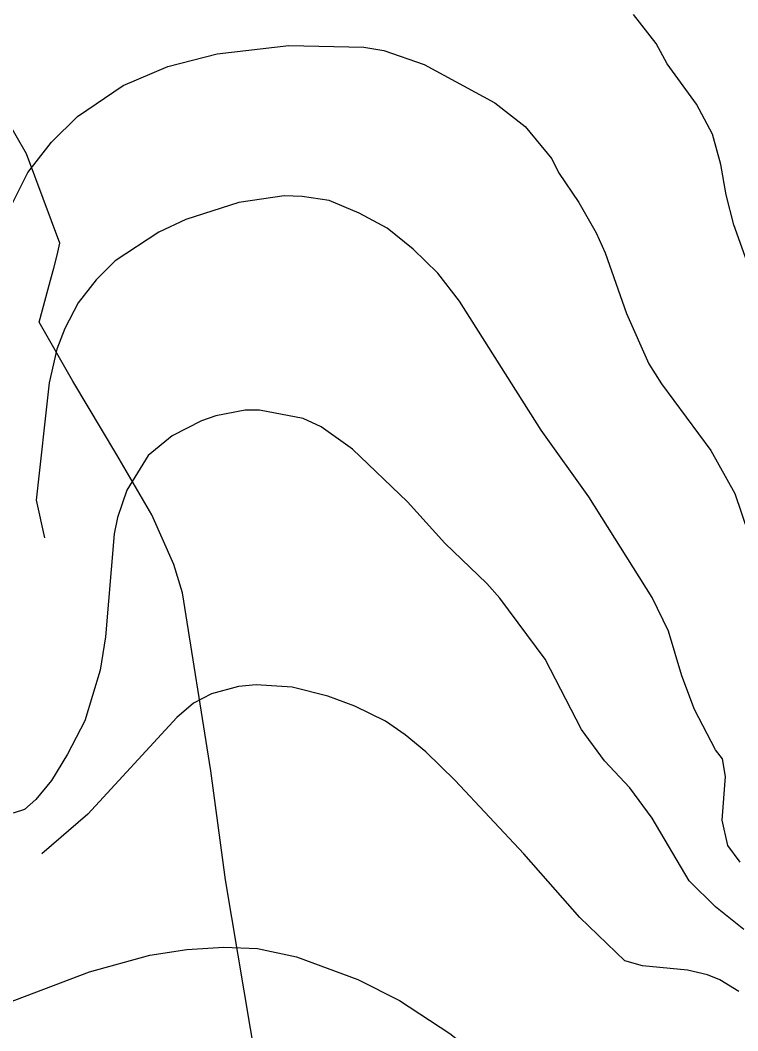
# Model space of a CAD drawing. Extents: x -662620 to -656370, y -1067090 to -1062990.
# Drawn here: x -661455.2 to -661271.5, y -1064915.2 to -1064656.3 of the extents above; entities that cross this region are included whole.
import ezdxf

# ---------------------------------------------------------------- set-up
doc = ezdxf.new("R2010")
doc.units = 0
for name, color, linetype in [('SDELOVACÍ_VEDENÍ_-_PODZEMNÍ', 7, 'Continuous'), ('VRSTEVNICE_ZDŮRAZNĚNÁ', 7, 'Continuous'), ('VRSTEVNICE_ZÁKLADNÍ', 7, 'Continuous')]:
    doc.layers.add(name, color=color, linetype=linetype)

msp = doc.modelspace()

# ---------------------------------------------------------------- linework, layer by layer
at = {"layer": 'SDELOVACÍ_VEDENÍ_-_PODZEMNÍ'}
for points in [[(-661446.6, -1064719.77), (-661445.72, -1064716.49), (-661445.06, -1064713.43), (-661453.55, -1064690.51), (-661458.82, -1064681.32), (-661465.46, -1064675.31), (-661482.5, -1064661.57), (-661490.42, -1064652.66), (-661501.18, -1064637.3), (-661520.9, -1064605.3), (-661522.79, -1064602.71)], [(-661446.6, -1064719.77), (-661445.72, -1064716.49), (-661445.06, -1064713.43), (-661453.55, -1064690.51), (-661458.82, -1064681.32), (-661465.46, -1064675.31), (-661482.5, -1064661.57), (-661490.42, -1064652.66), (-661501.18, -1064637.3), (-661520.9, -1064605.3), (-661522.79, -1064602.71)], [(-661446.6, -1064719.77), (-661445.72, -1064716.49), (-661445.06, -1064713.43), (-661453.55, -1064690.51), (-661458.82, -1064681.32), (-661465.46, -1064675.31), (-661482.5, -1064661.57), (-661490.42, -1064652.66), (-661501.18, -1064637.3), (-661520.9, -1064605.3), (-661522.79, -1064602.71)], [(-661446.6, -1064719.77), (-661445.72, -1064716.49), (-661445.06, -1064713.43), (-661453.55, -1064690.51), (-661458.82, -1064681.32), (-661465.46, -1064675.31), (-661482.5, -1064661.57), (-661490.42, -1064652.66), (-661501.18, -1064637.3), (-661520.9, -1064605.3), (-661522.79, -1064602.71)], [(-661446.6, -1064719.77), (-661445.72, -1064716.49), (-661445.06, -1064713.43), (-661453.55, -1064690.51), (-661458.82, -1064681.32), (-661465.46, -1064675.31), (-661482.5, -1064661.57), (-661490.42, -1064652.66), (-661501.18, -1064637.3), (-661520.9, -1064605.3), (-661522.79, -1064602.71)], [(-661446.6, -1064719.77), (-661445.72, -1064716.49), (-661445.06, -1064713.43), (-661453.55, -1064690.51), (-661458.82, -1064681.32), (-661465.46, -1064675.31), (-661482.5, -1064661.57), (-661490.42, -1064652.66), (-661501.18, -1064637.3), (-661520.9, -1064605.3), (-661522.79, -1064602.71)], [(-661447.18, -1064721.93), (-661446.6, -1064719.77)], [(-661447.18, -1064721.93), (-661446.6, -1064719.77)], [(-661447.18, -1064721.93), (-661446.6, -1064719.77)], [(-661447.18, -1064721.93), (-661446.6, -1064719.77)], [(-661447.18, -1064721.93), (-661446.6, -1064719.77)], [(-661447.18, -1064721.93), (-661446.6, -1064719.77)], [(-661430.44, -1064767.61), (-661441.69, -1064748.79), (-661450.33, -1064733.67), (-661447.18, -1064721.93)], [(-661430.44, -1064767.61), (-661441.69, -1064748.79), (-661450.33, -1064733.67), (-661447.18, -1064721.93)], [(-661430.44, -1064767.61), (-661441.69, -1064748.79), (-661450.33, -1064733.67), (-661447.18, -1064721.93)], [(-661430.44, -1064767.61), (-661441.69, -1064748.79), (-661450.33, -1064733.67), (-661447.18, -1064721.93)], [(-661430.44, -1064767.61), (-661441.69, -1064748.79), (-661450.33, -1064733.67), (-661447.18, -1064721.93)], [(-661430.44, -1064767.61), (-661441.69, -1064748.79), (-661450.33, -1064733.67), (-661447.18, -1064721.93)], [(-661430.44, -1064767.61), (-661441.69, -1064748.79), (-661450.33, -1064733.67), (-661447.18, -1064721.93)], [(-661430.44, -1064767.61), (-661441.69, -1064748.79), (-661450.33, -1064733.67), (-661447.18, -1064721.93)], [(-661430.44, -1064767.61), (-661441.69, -1064748.79), (-661450.33, -1064733.67), (-661447.18, -1064721.93)], [(-661430.44, -1064767.61), (-661441.69, -1064748.79), (-661450.33, -1064733.67), (-661447.18, -1064721.93)], [(-661430.44, -1064767.61), (-661441.69, -1064748.79), (-661450.33, -1064733.67), (-661447.18, -1064721.93)], [(-661430.44, -1064767.61), (-661441.69, -1064748.79), (-661450.33, -1064733.67), (-661447.18, -1064721.93)], [(-661406.33, -1064848.62), (-661413.65, -1064802.96), (-661415.88, -1064795.69), (-661421.52, -1064783.02), (-661430.44, -1064767.61)], [(-661406.33, -1064848.62), (-661413.65, -1064802.96), (-661415.88, -1064795.69), (-661421.52, -1064783.02), (-661430.44, -1064767.61)], [(-661406.33, -1064848.62), (-661413.65, -1064802.96), (-661415.88, -1064795.69), (-661421.52, -1064783.02), (-661430.44, -1064767.61)], [(-661406.33, -1064848.62), (-661413.65, -1064802.96), (-661415.88, -1064795.69), (-661421.52, -1064783.02), (-661430.44, -1064767.61)], [(-661406.33, -1064848.62), (-661413.65, -1064802.96), (-661415.88, -1064795.69), (-661421.52, -1064783.02), (-661430.44, -1064767.61)], [(-661406.33, -1064848.62), (-661413.65, -1064802.96), (-661415.88, -1064795.69), (-661421.52, -1064783.02), (-661430.44, -1064767.61)], [(-661406.33, -1064848.62), (-661413.65, -1064802.96), (-661415.88, -1064795.69), (-661421.52, -1064783.02), (-661430.44, -1064767.61)], [(-661406.33, -1064848.62), (-661413.65, -1064802.96), (-661415.88, -1064795.69), (-661421.52, -1064783.02), (-661430.44, -1064767.61)], [(-661406.33, -1064848.62), (-661413.65, -1064802.96), (-661415.88, -1064795.69), (-661421.52, -1064783.02), (-661430.44, -1064767.61)], [(-661406.33, -1064848.62), (-661413.65, -1064802.96), (-661415.88, -1064795.69), (-661421.52, -1064783.02), (-661430.44, -1064767.61)], [(-661406.33, -1064848.62), (-661413.65, -1064802.96), (-661415.88, -1064795.69), (-661421.52, -1064783.02), (-661430.44, -1064767.61)], [(-661406.33, -1064848.62), (-661413.65, -1064802.96), (-661415.88, -1064795.69), (-661421.52, -1064783.02), (-661430.44, -1064767.61)], [(-661377.78, -1064963.89), (-661383.23, -1064966.51), (-661386.26, -1064966.2), (-661388.23, -1064962.34), (-661402.6, -1064876.55), (-661406.33, -1064848.62)], [(-661377.78, -1064963.89), (-661383.23, -1064966.51), (-661386.26, -1064966.2), (-661388.23, -1064962.34), (-661402.6, -1064876.55), (-661406.33, -1064848.62)], [(-661377.78, -1064963.89), (-661383.23, -1064966.51), (-661386.26, -1064966.2), (-661388.23, -1064962.34), (-661402.6, -1064876.55), (-661406.33, -1064848.62)], [(-661377.78, -1064963.89), (-661383.23, -1064966.51), (-661386.26, -1064966.2), (-661388.23, -1064962.34), (-661402.6, -1064876.55), (-661406.33, -1064848.62)], [(-661377.78, -1064963.89), (-661383.23, -1064966.51), (-661386.26, -1064966.2), (-661388.23, -1064962.34), (-661402.6, -1064876.55), (-661406.33, -1064848.62)], [(-661377.78, -1064963.89), (-661383.23, -1064966.51), (-661386.26, -1064966.2), (-661388.23, -1064962.34), (-661402.6, -1064876.55), (-661406.33, -1064848.62)]]:
    msp.add_lwpolyline(points, dxfattribs=at)
at = {"layer": 'VRSTEVNICE_ZDŮRAZNĚNÁ'}
for points in [[(-661311.45, -1064838.04), (-661320.77, -1064819.98), (-661332.38, -1064804.35), (-661335.67, -1064800.62), (-661346.43, -1064790.3), (-661356.03, -1064779.69), (-661370.08, -1064766.22), (-661378.11, -1064760.49), (-661382.69, -1064758.34), (-661393.88, -1064756.19), (-661397.6, -1064756.19), (-661405.06, -1064757.62), (-661408.79, -1064758.91), (-661416.24, -1064762.78), (-661422.4, -1064767.8), (-661427.85, -1064776.68), (-661430.29, -1064783.71), (-661431.15, -1064787.87), (-661433.3, -1064814.24), (-661434.73, -1064822.84), (-661438.6, -1064835.75), (-661443.05, -1064844.35), (-661447.2, -1064851.09), (-661451.22, -1064855.96), (-661454.08, -1064858.54), (-661456.95, -1064859.4)], [(-661269.88, -1064889.22), (-661277.19, -1064883.48), (-661283.92, -1064876.75), (-661293.38, -1064860.69), (-661299.12, -1064852.95), (-661305.57, -1064846.07), (-661311.45, -1064838.04)]]:
    msp.add_lwpolyline(points, dxfattribs=at)
at = {"layer": 'VRSTEVNICE_ZÁKLADNÍ'}
for points in [[(-661267.87, -1064721.64), (-661272.45, -1064708.74), (-661274.46, -1064700.99), (-661275.75, -1064693.25), (-661277.9, -1064685.51), (-661282.06, -1064677.77), (-661289.51, -1064667.45), (-661292.38, -1064662.29), (-661298.11, -1064654.83)], [(-661267.87, -1064721.64), (-661272.45, -1064708.74), (-661274.46, -1064700.99), (-661275.75, -1064693.25), (-661277.9, -1064685.51), (-661282.06, -1064677.77), (-661289.51, -1064667.45), (-661292.38, -1064662.29), (-661298.11, -1064654.83)], [(-661457.1, -1064703), (-661453.22, -1064695.26), (-661447.2, -1064687.52), (-661440.47, -1064680.92), (-661428.85, -1064673.04), (-661417.39, -1064668.17), (-661404.77, -1064664.87), (-661386.42, -1064662.72), (-661367.21, -1064663.15), (-661362.05, -1064664.01), (-661351.73, -1064667.59), (-661333.67, -1064677.48), (-661325.93, -1064683.5), (-661319.05, -1064691.82), (-661317.33, -1064695.26), (-661312.16, -1064703), (-661307.72, -1064710.74), (-661305.43, -1064715.9), (-661299.98, -1064731.39), (-661294.24, -1064744.29), (-661290.95, -1064749.45), (-661278.33, -1064766.51), (-661272.17, -1064777.55), (-661268.73, -1064787.87)], [(-661457.1, -1064703), (-661453.22, -1064695.26), (-661447.2, -1064687.52), (-661440.47, -1064680.92), (-661428.85, -1064673.04), (-661417.39, -1064668.17), (-661404.77, -1064664.87), (-661386.42, -1064662.72), (-661367.21, -1064663.15), (-661362.05, -1064664.01), (-661351.73, -1064667.59), (-661333.67, -1064677.48), (-661325.93, -1064683.5), (-661319.05, -1064691.82), (-661317.33, -1064695.26), (-661312.16, -1064703), (-661307.72, -1064710.74), (-661305.43, -1064715.9), (-661299.98, -1064731.39), (-661294.24, -1064744.29), (-661290.95, -1064749.45), (-661278.33, -1064766.51), (-661272.17, -1064777.55), (-661268.73, -1064787.87)], [(-661270.88, -1064872.02), (-661274.03, -1064867.71), (-661275.47, -1064861.26), (-661274.6, -1064850.08), (-661275.32, -1064845.49), (-661277.19, -1064843.2), (-661282.49, -1064832.88), (-661285.79, -1064824.28), (-661289.23, -1064812.81), (-661293.38, -1064804.21), (-661309.58, -1064778.41), (-661321.77, -1064761.35), (-661342.7, -1064728.23), (-661348.29, -1064721.06), (-661354.6, -1064714.9), (-661361.19, -1064709.6), (-661368.36, -1064705.72), (-661376.1, -1064702.43), (-661382.98, -1064701.42), (-661387.57, -1064701.28), (-661399.18, -1064703), (-661412.8, -1064707.3), (-661419.68, -1064710.6), (-661430.86, -1064717.91), (-661435.74, -1064722.78), (-661440.32, -1064728.66), (-661443.76, -1064735.26), (-661445.77, -1064740.56), (-661447.78, -1064749.16), (-661451.07, -1064779.27), (-661448.92, -1064788.87)], [(-661270.88, -1064872.02), (-661274.03, -1064867.71), (-661275.47, -1064861.26), (-661274.6, -1064850.08), (-661275.32, -1064845.49), (-661277.19, -1064843.2), (-661282.49, -1064832.88), (-661285.79, -1064824.28), (-661289.23, -1064812.81), (-661293.38, -1064804.21), (-661309.58, -1064778.41), (-661321.77, -1064761.35), (-661342.7, -1064728.23), (-661348.29, -1064721.06), (-661354.6, -1064714.9), (-661361.19, -1064709.6), (-661368.36, -1064705.72), (-661376.1, -1064702.43), (-661382.98, -1064701.42), (-661387.57, -1064701.28), (-661399.18, -1064703), (-661412.8, -1064707.3), (-661419.68, -1064710.6), (-661430.86, -1064717.91), (-661435.74, -1064722.78), (-661440.32, -1064728.66), (-661443.76, -1064735.26), (-661445.77, -1064740.56), (-661447.78, -1064749.16), (-661451.07, -1064779.27), (-661448.92, -1064788.87)], [(-661271.17, -1064905.13), (-661276.04, -1064902.12), (-661279.19, -1064900.83), (-661284.35, -1064899.68), (-661295.82, -1064898.54), (-661300.41, -1064897.25), (-661311.88, -1064886.21), (-661326.21, -1064869.86), (-661343.84, -1064851.09), (-661351.3, -1064843.77), (-661356.6, -1064839.33), (-661361.62, -1064835.89), (-661369.51, -1064832.02), (-661376.39, -1064829.44), (-661385.56, -1064827.15), (-661394.74, -1064826.57), (-661399.32, -1064827), (-661406.2, -1064828.87), (-661410.79, -1064831.3), (-661415.09, -1064834.89), (-661437.89, -1064859.69), (-661449.64, -1064869.87)], [(-661271.17, -1064905.13), (-661276.04, -1064902.12), (-661279.19, -1064900.83), (-661284.35, -1064899.68), (-661295.82, -1064898.54), (-661300.41, -1064897.25), (-661311.88, -1064886.21), (-661326.21, -1064869.86), (-661343.84, -1064851.09), (-661351.3, -1064843.77), (-661356.6, -1064839.33), (-661361.62, -1064835.89), (-661369.51, -1064832.02), (-661376.39, -1064829.44), (-661385.56, -1064827.15), (-661394.74, -1064826.57), (-661399.32, -1064827), (-661406.2, -1064828.87), (-661410.79, -1064831.3), (-661415.09, -1064834.89), (-661437.89, -1064859.69), (-661449.64, -1064869.87)], [(-661463.35, -1064909.94), (-661437.46, -1064900.11), (-661421.97, -1064895.81), (-661412.51, -1064894.38), (-661403.05, -1064893.8), (-661394.45, -1064894.09), (-661384.41, -1064896.24), (-661368.71, -1064902.03), (-661358.04, -1064907.42), (-661345.14, -1064915.88), (-661328.51, -1064929.07), (-661310.44, -1064940.4), (-661299.41, -1064950.14), (-661292.38, -1064958.6), (-661289.08, -1064963.91), (-661286.5, -1064971.65), (-661284.64, -1064981.97), (-661282.06, -1064989.71), (-661276.47, -1064997.45), (-661269.59, -1065004.9)], [(-661463.35, -1064909.94), (-661437.46, -1064900.11), (-661421.97, -1064895.81), (-661412.51, -1064894.38), (-661403.05, -1064893.8), (-661394.45, -1064894.09), (-661384.41, -1064896.24), (-661368.71, -1064902.03), (-661358.04, -1064907.42), (-661345.14, -1064915.88), (-661328.51, -1064929.07), (-661310.44, -1064940.4), (-661299.41, -1064950.14), (-661292.38, -1064958.6), (-661289.08, -1064963.91), (-661286.5, -1064971.65), (-661284.64, -1064981.97), (-661282.06, -1064989.71), (-661276.47, -1064997.45), (-661269.59, -1065004.9)]]:
    msp.add_lwpolyline(points, dxfattribs=at)

doc.saveas('drawing.dxf')
